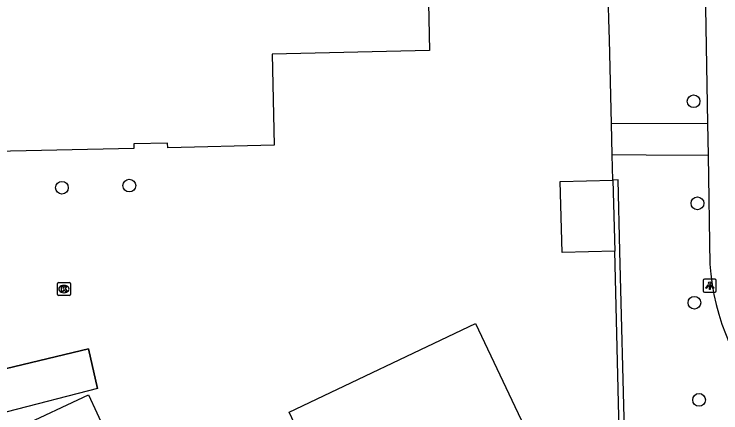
# Model space of a CAD drawing. Extents: x 157321 to 158827, y 386650 to 388532.
# Drawn here: x 157781.4 to 157835.6, y 387783.3 to 387813.8 of the extents above; entities that cross this region are included whole.
import ezdxf

# ---------------------------------------------------------------- set-up
doc = ezdxf.new("R2010")
doc.units = 0
for name, color, linetype in [('IMGEO_Boom', 7, 'Continuous'), ('IMGEO_Groenvoorziening', 7, 'Continuous'), ('IMGEO_Haag', 7, 'Continuous'), ('IMGEO_Hek', 7, 'Continuous'), ('IMGEO_Kolk', 7, 'Continuous'), ('IMGEO_Lichtpunt', 7, 'Continuous'), ('IMGEO_Pand', 7, 'Continuous'), ('IMGEO_Rijbaan_lokaal_open', 7, 'Continuous'), ('IMGEO_Voetpad_open', 7, 'Continuous')]:
    doc.layers.add(name, color=color, linetype=linetype)

msp = doc.modelspace()

# ---------------------------------------------------------------- linework, layer by layer
at = {"layer": 'IMGEO_Boom'}
for centre in [(157833.483, 387807.174), (157785.04, 387800.548), (157790.206, 387800.714), (157833.779, 387799.353), (157833.543, 387791.738), (157833.903, 387784.298)]:
    msp.add_circle(centre, 0.489, dxfattribs=at)
at = {"layer": 'IMGEO_Groenvoorziening'}
for points in [[(157827.188, 387805.473), (157827.029, 387811.882), (157826.99, 387813.448), (157826.965, 387814.434), (157825.896, 387814.425), (157825.724, 387823.468), (157825.654, 387826.485), (157826.933, 387842.981)], [(157827.296, 387801.136), (157827.248, 387803.057)]]:
    msp.add_lwpolyline(points, dxfattribs=at)
at = {"layer": 'IMGEO_Haag'}
for points in [[(157827.826, 387778.443), (157828.255, 387778.621), (157828.198, 387780.92), (157827.831, 387795.693), (157827.696, 387801.146), (157827.296, 387801.136)], [(157823.033, 387776.885), (157827.848, 387778.885), (157827.798, 387780.91), (157827.431, 387795.683)]]:
    msp.add_lwpolyline(points, dxfattribs=at)
at = {"layer": 'IMGEO_Hek'}
for points in [[(157787.767, 387785.172), (157787.068, 387788.204), (157780.137, 387786.545)], [(157787.767, 387785.172), (157780.84, 387783.385)]]:
    msp.add_lwpolyline(points, dxfattribs=at)
at = {"layer": 'IMGEO_Kolk'}
for p, q in [((157784.692, 387792.362), (157784.692, 387793.214)), ((157784.767, 387793.288), (157785.619, 387793.288)), ((157785.693, 387793.214), (157785.693, 387792.362)), ((157785.18, 387793.068), (157785.205, 387793.068)), ((157785.619, 387792.288), (157784.767, 387792.288)), ((157785.203, 387792.508), (157785.178, 387792.508))]:
    msp.add_line(p, q, dxfattribs=at)
for points in [[(157784.692, 387792.362), (157784.692, 387793.214)], [(157784.767, 387793.288), (157785.619, 387793.288)], [(157785.693, 387793.214), (157785.693, 387792.362)], [(157785.013, 387792.988), (157785.136, 387792.988), (157785.136, 387792.837), (157785.266, 387792.988), (157785.43, 387792.988), (157785.284, 387792.837), (157785.437, 387792.588), (157785.285, 387792.588), (157785.2, 387792.752), (157785.136, 387792.685), (157785.136, 387792.588), (157785.013, 387792.588), (157785.013, 387792.988)], [(157785.619, 387792.288), (157784.767, 387792.288)]]:
    msp.add_lwpolyline(points, dxfattribs=at)
for centre, start, end in [((157784.769, 387793.212), 91.552, 178.448), ((157784.769, 387793.212), 91.552, 178.448), ((157785.617, 387793.212), 1.552, 88.448), ((157785.617, 387793.212), 1.552, 88.448), ((157784.769, 387792.364), 181.552, 268.448), ((157784.769, 387792.364), 181.552, 268.448), ((157785.617, 387792.364), 271.552, 358.448), ((157785.617, 387792.364), 271.552, 358.448)]:
    msp.add_arc(centre, 0.0765, start, end, dxfattribs=at)
for centre, major_axis, ratio, start_param, end_param in [((157785.179, 387792.788), (-0.387, 0.002), 0.722429, 4.712389, 7.853982), ((157785.204, 387792.788), (-0.39, 0.002), 0.717154, 1.570796, 4.712389)]:
    msp.add_ellipse(centre, major_axis=major_axis, ratio=ratio, start_param=start_param, end_param=end_param, dxfattribs=at)
at = {"layer": 'IMGEO_Lichtpunt'}
for p, q in [((157834.223, 387793.449), (157834.223, 387792.642)), ((157834.223, 387793.449), (157834.223, 387792.642)), ((157835.125, 387793.544), (157834.317, 387793.544)), ((157835.125, 387793.544), (157834.317, 387793.544)), ((157835.219, 387792.642), (157835.219, 387793.449)), ((157835.219, 387792.642), (157835.219, 387793.449)), ((157834.317, 387792.548), (157835.125, 387792.548)), ((157834.317, 387792.548), (157835.125, 387792.548))]:
    msp.add_line(p, q, dxfattribs=at)
for points in [[(157834.597, 387793.113), (157834.636, 387793.085), (157834.448, 387792.823), (157834.41, 387792.85), (157834.597, 387793.113)], [(157834.699, 387793.065), (157834.746, 387793.065), (157834.746, 387792.743), (157834.699, 387792.743), (157834.699, 387793.065)], [(157834.809, 387793.085), (157834.847, 387793.112), (157835.034, 387792.85), (157834.995, 387792.822), (157834.809, 387793.085)]]:
    msp.add_lwpolyline(points, dxfattribs=at)
msp.add_circle((157834.722, 387793.247), 0.0994, dxfattribs=at)
for centre, start, end in [((157834.317, 387793.449), 90, 180), ((157834.317, 387793.449), 90, 180), ((157835.125, 387793.449), 0, 90), ((157835.125, 387793.449), 0, 90), ((157834.317, 387792.642), 180, 270), ((157834.317, 387792.642), 180, 270), ((157835.125, 387792.642), 270, 0), ((157835.125, 387792.642), 270, 360)]:
    msp.add_arc(centre, 0.0946, start, end, dxfattribs=at)
at = {"layer": 'IMGEO_Pand'}
for points in [[(157787.494, 387821.679), (157813.002, 387822.024), (157813.23, 387811.054), (157801.16, 387810.785), (157801.321, 387803.798), (157793.154, 387803.611), (157793.146, 387803.961), (157790.557, 387803.902), (157790.564, 387803.562), (157768.094, 387803.067)], [(157827.431, 387795.683), (157823.395, 387795.582), (157823.26, 387801.036), (157827.296, 387801.136)], [(157827.296, 387801.136), (157827.431, 387795.683)], [(157804.993, 387778.006), (157802.456, 387783.356), (157816.749, 387790.135), (157823.033, 387776.885)], [(157789.002, 387780.539), (157783.664, 387778.046), (157781.732, 387782.182), (157787.07, 387784.676), (157789.002, 387780.539)]]:
    msp.add_lwpolyline(points, dxfattribs=at)
at = {"layer": 'IMGEO_Rijbaan_lokaal_open'}
for points in [[(157834.035, 387834.73), (157834.417, 387812.882), (157834.444, 387811.356), (157834.547, 387805.493)], [(157834.547, 387805.493), (157834.59, 387803.008)], [(157834.59, 387803.008), (157834.735, 387794.704)]]:
    msp.add_lwpolyline(points, dxfattribs=at)
msp.add_arc((157852.872, 387795.928), 18.178, 183.8601, 223.3072, dxfattribs=at)
at = {"layer": 'IMGEO_Voetpad_open'}
for points in [[(157827.188, 387805.473), (157834.547, 387805.493)], [(157827.248, 387803.057), (157827.188, 387805.473)], [(157834.59, 387803.008), (157829.841, 387803.049), (157827.248, 387803.057)], [(157768.546, 387780.92), (157770.363, 387781.356), (157769.732, 387784.002), (157780.137, 387786.545), (157787.068, 387788.204), (157787.767, 387785.172), (157780.84, 387783.385), (157773.659, 387781.323), (157777.46, 387772.709)]]:
    msp.add_lwpolyline(points, dxfattribs=at)

doc.saveas('drawing.dxf')
